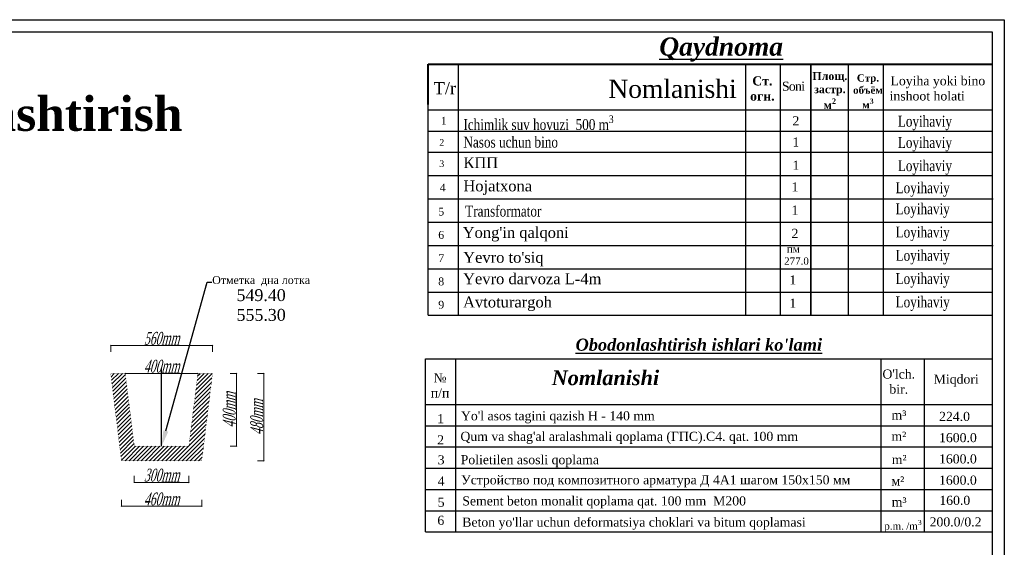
# Model space of a CAD drawing. Extents: x 883 to 364438, y -13 to 4201180.
# Tile 607 of 607: x 364276 to 364438, y 4201012 to 4201098. Entities that reach past the tile are written whole.
import ezdxf
from ezdxf import colors
from ezdxf.entities.mleader import LeaderData, LeaderLine
from ezdxf.math import Vec2, Vec3

# ---------------------------------------------------------------- set-up
doc = ezdxf.new("R2010")
doc.units = 0
doc.header["$LTSCALE"] = 0.5
doc.header["$MEASUREMENT"] = 0
doc.header["$PDMODE"] = 32
doc.header["$PDSIZE"] = 0.3
doc.layers.add('(007) Здания', color=7, linetype='Continuous')
doc.layers.add('ливнеотвод', color=7, linetype='Continuous')
doc.layers.add('.', color=7, linetype='Continuous', lineweight=15)
doc.styles.add('ESKD1', font='times.ttf', dxfattribs={"width": 0.6, "oblique": 15})
doc.styles.get("Standard").update_dxf_attribs({"font": 'times.ttf'})
doc.dimstyles.new('Copy of GENPLAN', dxfattribs={"dimtxt": 1, "dimasz": 0.8, "dimexe": 1.3, "dimexo": 1.5, "dimgap": 0.1, "dimtad": 1, "dimtoh": 1, "dimdec": 1, "dimzin": 0, "dimdsep": 46, "dimtxsty": 'ESKD1', "dimblk1": 'OBLIQUE', "dimblk2": 'OBLIQUE', "dimsah": 1, "dimcen": -1, "dimadec": 0, "dimazin": 1, "dimtfac": 0.75, "dimtdec": 1, "dimtmove": 0, "dimatfit": 2, "dimfxl": 1, "dimtvp": 1.2, "dimlwd": 5, "dimlwe": 5, "dimarcsym": 0})

# ---------------------------------------------------------------- blocks, each defined once
blk = doc.blocks.new('_Oblique')
at = {"color": 0, "linetype": 'ByBlock', "lineweight": -2}
blk.add_line((-0.5, -0.5), (0.5, 0.5), dxfattribs=at)
blk = doc.blocks.new('*D511')
at = {"color": 0, "lineweight": 5, "transparency": 16777216}
for p, q in [((-115.5, -232.66), (-115.5, -231.66)), ((-115.5, -231.66), (-99.61, -231.66)), ((-99.61, -232.66), (-99.61, -231.66))]:
    blk.add_line(p, q, dxfattribs=at)
at = {"layer": 'Defpoints', "color": 0, "lineweight": 30, "transparency": 16777216}
for p in [(-99.61, -231.66), (-115.5, -236.01), (-99.61, -236.01)]:
    blk.add_point(p, dxfattribs=at)
at = {"color": 0, "lineweight": 5, "transparency": 16777216, "xscale": 0.1, "yscale": 0.1, "zscale": 0.1, "rotation": 180}
blk.add_blockref('_Oblique', (-115.5, -231.66), dxfattribs=at)
at = {"color": 0, "lineweight": 5, "transparency": 16777216, "xscale": 0.1, "yscale": 0.1, "zscale": 0.1}
blk.add_blockref('_Oblique', (-99.61, -231.66), dxfattribs=at)
at = {"color": 0, "lineweight": 30, "transparency": 16777216, "insert": (-107.55, -230.54), "char_height": 1, "attachment_point": 5, "style": 'ESKD1'}
blk.add_mtext('{\\H2x;560mm}', dxfattribs=at)
blk = doc.blocks.new('*D512')
at = {"color": 0, "lineweight": 5, "transparency": 16777216}
blk.add_line((-113.23, -236.01), (-101.88, -236.01), dxfattribs=at)
at = {"layer": 'Defpoints', "color": 0, "lineweight": 30, "transparency": 16777216}
for p in [(-113.23, -236.01), (-101.88, -236.01), (-101.88, -236.01)]:
    blk.add_point(p, dxfattribs=at)
at = {"color": 0, "lineweight": 5, "transparency": 16777216, "xscale": 0.1, "yscale": 0.1, "zscale": 0.1, "rotation": 180}
blk.add_blockref('_Oblique', (-113.23, -236.01), dxfattribs=at)
at = {"color": 0, "lineweight": 5, "transparency": 16777216, "xscale": 0.1, "yscale": 0.1, "zscale": 0.1}
blk.add_blockref('_Oblique', (-101.88, -236.01), dxfattribs=at)
at = {"color": 0, "lineweight": 30, "transparency": 16777216, "insert": (-107.55, -234.89), "char_height": 1, "attachment_point": 5, "style": 'ESKD1'}
blk.add_mtext('{\\H2x;400mm}', dxfattribs=at)
blk = doc.blocks.new('*D513')
at = {"color": 0, "lineweight": 5, "transparency": 16777216}
for p, q in [((-92.58, -236.01), (-91.58, -236.01)), ((-91.58, -236.01), (-91.58, -249.63)), ((-92.58, -249.63), (-91.58, -249.63))]:
    blk.add_line(p, q, dxfattribs=at)
at = {"layer": 'Defpoints', "color": 0, "lineweight": 30, "transparency": 16777216}
for p in [(-99.61, -236.01), (-101.29, -249.63), (-91.58, -249.63)]:
    blk.add_point(p, dxfattribs=at)
at = {"color": 0, "lineweight": 5, "transparency": 16777216, "xscale": 0.1, "yscale": 0.1, "zscale": 0.1}
for p, rotation in [((-91.58, -236.01), 90), ((-91.58, -249.63), 270)]:
    blk.add_blockref('_Oblique', p, dxfattribs=dict(at, rotation=rotation))
at = {"color": 0, "lineweight": 30, "transparency": 16777216, "insert": (-92.7, -242.82), "char_height": 1, "attachment_point": 5, "rotation": 90, "style": 'ESKD1'}
blk.add_mtext('{\\H2x;480mm}', dxfattribs=at)
blk = doc.blocks.new('*D514')
at = {"color": 0, "lineweight": 5, "transparency": 16777216}
for p, q in [((-96.88, -236.01), (-95.88, -236.01)), ((-95.88, -247.36), (-95.88, -236.01)), ((-96.88, -247.36), (-95.88, -247.36))]:
    blk.add_line(p, q, dxfattribs=at)
at = {"layer": 'Defpoints', "color": 0, "lineweight": 30, "transparency": 16777216}
for p in [(-101.88, -236.01), (-95.88, -236.01), (-103.3, -247.36)]:
    blk.add_point(p, dxfattribs=at)
at = {"color": 0, "lineweight": 5, "transparency": 16777216, "xscale": 0.1, "yscale": 0.1, "zscale": 0.1}
for p, rotation in [((-95.88, -236.01), 90), ((-95.88, -247.36), 270)]:
    blk.add_blockref('_Oblique', p, dxfattribs=dict(at, rotation=rotation))
at = {"color": 0, "lineweight": 30, "transparency": 16777216, "insert": (-97, -241.69), "char_height": 1, "attachment_point": 5, "rotation": 90, "style": 'ESKD1'}
blk.add_mtext('{\\H2x;400mm}', dxfattribs=at)
blk = doc.blocks.new('*D515')
at = {"color": 0, "lineweight": 5, "transparency": 16777216}
for p, q in [((-113.82, -255.72), (-113.82, -256.72)), ((-101.29, -255.72), (-101.29, -256.72)), ((-113.82, -256.72), (-101.29, -256.72))]:
    blk.add_line(p, q, dxfattribs=at)
at = {"layer": 'Defpoints', "color": 0, "lineweight": 30, "transparency": 16777216}
for p in [(-113.82, -249.63), (-101.29, -249.63), (-101.29, -256.72)]:
    blk.add_point(p, dxfattribs=at)
at = {"color": 0, "lineweight": 5, "transparency": 16777216, "xscale": 0.1, "yscale": 0.1, "zscale": 0.1, "rotation": 180}
blk.add_blockref('_Oblique', (-113.82, -256.72), dxfattribs=at)
at = {"color": 0, "lineweight": 5, "transparency": 16777216, "xscale": 0.1, "yscale": 0.1, "zscale": 0.1}
blk.add_blockref('_Oblique', (-101.29, -256.72), dxfattribs=at)
at = {"color": 0, "lineweight": 30, "transparency": 16777216, "insert": (-107.55, -255.6), "char_height": 1, "attachment_point": 5, "style": 'ESKD1'}
blk.add_mtext('{\\H2x;460mm}', dxfattribs=at)
blk = doc.blocks.new('*D516')
at = {"color": 0, "lineweight": 5, "transparency": 16777216}
for p, q in [((-111.81, -252), (-111.81, -253)), ((-111.81, -253), (-103.3, -253)), ((-103.3, -252), (-103.3, -253))]:
    blk.add_line(p, q, dxfattribs=at)
at = {"layer": 'Defpoints', "color": 0, "lineweight": 30, "transparency": 16777216}
for p in [(-111.81, -247.36), (-103.3, -247.36), (-103.3, -253)]:
    blk.add_point(p, dxfattribs=at)
at = {"color": 0, "lineweight": 5, "transparency": 16777216, "xscale": 0.1, "yscale": 0.1, "zscale": 0.1, "rotation": 180}
blk.add_blockref('_Oblique', (-111.81, -253), dxfattribs=at)
at = {"color": 0, "lineweight": 5, "transparency": 16777216, "xscale": 0.1, "yscale": 0.1, "zscale": 0.1}
blk.add_blockref('_Oblique', (-103.3, -253), dxfattribs=at)
at = {"color": 0, "lineweight": 30, "transparency": 16777216, "insert": (-107.55, -251.88), "char_height": 1, "attachment_point": 5, "style": 'ESKD1'}
blk.add_mtext('{\\H2x;300mm}', dxfattribs=at)
blk = doc.blocks.new('6hy65')
at = {"layer": 'ливнеотвод', "transparency": 33554687}
h = blk.add_hatch(dxfattribs=at)
h.set_pattern_fill('ANSI31', scale=0.141878)
h.set_pattern_definition([(45, (329.9016, 537.40533), (-0.31852568, 0.31852568), [])])
h.paths.add_polyline_path([(-113.23, -236.01), (-115.5, -236.01), (-113.82, -249.63), (-101.29, -249.63), (-99.61, -236.01), (-101.88, -236.01), (-103.3, -247.36), (-111.81, -247.36)])
at = {"layer": 'ливнеотвод', "linetype": 'Continuous', "transparency": 33554687, "const_width": 0.0284}
blk.add_lwpolyline([(-113.23, -236.01), (-115.5, -236.01), (-113.82, -249.63), (-101.29, -249.63), (-99.61, -236.01), (-101.88, -236.01), (-103.3, -247.36), (-111.81, -247.36)], close=True, dxfattribs=at)
at = {"layer": 'ливнеотвод', "linetype": 'Continuous', "transparency": 33554687}
blk.add_lwpolyline([(-107.55, -247.36), (-107.55, -235.24)], dxfattribs=at)
at = {"color": 5, "lineweight": 30}
dim = blk.add_linear_dim(base=(-99.61, -231.66), p1=(-115.5, -236.01), p2=(-99.61, -236.01), angle=0, text='{\\H2x;560mm}', dimstyle='Copy of GENPLAN', dxfattribs=at)
dim.commit()
dim.dimension.update_dxf_attribs({"geometry": '*D511', "text_midpoint": (-107.55, -231.66), "dimtype": 129})
dim = blk.add_aligned_dim(p1=(-113.23, -236.01), p2=(-101.88, -236.01), distance=0, text='{\\H2x;400mm}', dimstyle='Copy of GENPLAN', dxfattribs=at)
dim.commit()
dim.dimension.update_dxf_attribs({"geometry": '*D512', "text_midpoint": (-107.55, -234.89)})
for base, p1, p2, text, picture, middle in [((-95.88, -236.01), (-103.3, -247.36), (-101.88, -236.01), '{\\H2x;400mm}', '*D514', (-97, -241.69)), ((-91.58, -249.63), (-99.61, -236.01), (-101.29, -249.63), '{\\H2x;480mm}', '*D513', (-92.7, -242.82))]:
    dim = blk.add_linear_dim(base=base, p1=p1, p2=p2, angle=90, text=text, dimstyle='Copy of GENPLAN', dxfattribs=at)
    dim.commit()
    dim.dimension.update_dxf_attribs({"geometry": picture, "text_midpoint": middle})
dim = blk.add_linear_dim(base=(-103.3, -253), p1=(-111.81, -247.36), p2=(-103.3, -247.36), text='{\\H2x;300mm}', dimstyle='Copy of GENPLAN', dxfattribs=at)
dim.commit()
dim.dimension.update_dxf_attribs({"geometry": '*D516', "text_midpoint": (-107.55, -251.88)})
dim = blk.add_linear_dim(base=(-101.29, -256.72), p1=(-113.82, -249.63), p2=(-101.29, -249.63), text='{\\H2x;460mm}', dimstyle='Copy of GENPLAN', dxfattribs=at)
dim.commit()
dim.dimension.update_dxf_attribs({"geometry": '*D515', "text_midpoint": (-107.55, -256.72), "dimtype": 128})

msp = doc.modelspace()

# ---------------------------------------------------------------- linework, layer by layer
for p, q in [((364343.29, 4201072.74), (364343.29, 4201091.08)), ((364343.29, 4201049.73), (364343.29, 4201091.08)), ((364348.29, 4201083.58), (364348.29, 4201091.08)), ((364348.29, 4201087.08), (364348.29, 4201090.69)), ((364395.65, 4201049.73), (364395.65, 4201091.08)), ((364401.36, 4201083.58), (364401.36, 4201091.08)), ((364401.36, 4201083.58), (364401.36, 4201091.08)), ((364406.36, 4201083.58), (364406.36, 4201091.08)), ((364406.36, 4201083.58), (364406.36, 4201091.08)), ((364406.36, 4201083.58), (364406.36, 4201091.08)), ((364406.36, 4201083.58), (364406.36, 4201091.08)), ((364406.41, 4201083.58), (364406.41, 4201091.08)), ((364412.52, 4201083.58), (364412.52, 4201091.08)), ((364418.33, 4201083.58), (364418.33, 4201091.08)), ((364418.33, 4201083.58), (364418.33, 4201091.08)), ((364418.33, 4201083.58), (364418.33, 4201091.08)), ((364418.33, 4201083.58), (364418.33, 4201091.08)), ((364418.33, 4201083.58), (364418.33, 4201091.08)), ((364418.33, 4201083.58), (364418.33, 4201091.08)), ((364418.33, 4201083.58), (364418.33, 4201091.08)), ((364418.33, 4201083.58), (364418.33, 4201091.08)), ((364343.29, 4201083.58), (364436.22, 4201083.58)), ((364343.29, 4201083.58), (364436.22, 4201083.58)), ((364343.29, 4201083.58), (364436.22, 4201083.58)), ((364343.29, 4201083.58), (364436.22, 4201083.58)), ((364348.29, 4201065.07), (364348.29, 4201083.58)), ((364348.29, 4201049.73), (364348.29, 4201083.58)), ((364401.36, 4201049.73), (364401.36, 4201083.58)), ((364401.36, 4201049.73), (364401.36, 4201083.58)), ((364406.36, 4201072.74), (364406.36, 4201083.58)), ((364406.36, 4201049.73), (364406.36, 4201083.58)), ((364406.36, 4201072.74), (364406.36, 4201083.58)), ((364406.36, 4201049.73), (364406.36, 4201083.58)), ((364406.41, 4201049.73), (364406.41, 4201083.58)), ((364412.52, 4201049.73), (364412.52, 4201083.58)), ((364418.33, 4201072.74), (364418.33, 4201083.58)), ((364418.33, 4201065.07), (364418.33, 4201083.58)), ((364418.33, 4201072.74), (364418.33, 4201083.58)), ((364418.33, 4201065.07), (364418.33, 4201083.58)), ((364418.33, 4201072.74), (364418.33, 4201083.58)), ((364418.33, 4201065.07), (364418.33, 4201083.58)), ((364418.33, 4201072.74), (364418.33, 4201083.58)), ((364418.33, 4201049.73), (364418.33, 4201083.58)), ((364343.29, 4201080.08), (364436.22, 4201080.08)), ((364343.29, 4201080.08), (364436.22, 4201080.08)), ((364343.29, 4201076.58), (364436.22, 4201076.58)), ((364343.29, 4201076.58), (364436.22, 4201076.58)), ((364343.29, 4201072.74), (364436.23, 4201072.74)), ((364343.29, 4201072.74), (364436.23, 4201072.74)), ((364343.29, 4201068.9), (364436.23, 4201068.9)), ((364343.29, 4201068.9), (364436.36, 4201068.9)), ((364343.29, 4201068.9), (364436.23, 4201068.9)), ((364343.29, 4201068.9), (364436.36, 4201068.9)), ((364343.29, 4201065.07), (364436.23, 4201065.07)), ((364343.29, 4201065.07), (364436.23, 4201065.07)), ((364343.29, 4201061.23), (364436.23, 4201061.23)), ((364343.29, 4201061.23), (364436.36, 4201061.23)), ((364343.29, 4201061.23), (364436.23, 4201061.23)), ((364343.29, 4201061.23), (364436.36, 4201061.23)), ((364343.29, 4201057.4), (364436.23, 4201057.4)), ((364343.29, 4201057.4), (364436.23, 4201057.4)), ((364343.29, 4201053.56), (364436.23, 4201053.56)), ((364343.29, 4201049.73), (364436.23, 4201049.73)), ((364342.84, 4201042.55), (364436.21, 4201042.55)), ((364347.84, 4201014.05), (364347.84, 4201042.55)), ((364417.85, 4201042.55), (364417.85, 4201014.05)), ((364425.01, 4201042.55), (364425.01, 4201014.05)), ((364342.84, 4201035.05), (364436.21, 4201035.05)), ((364342.84, 4201031.55), (364436.21, 4201031.55)), ((364342.84, 4201028.05), (364436.21, 4201028.05)), ((364342.84, 4201024.55), (364436.22, 4201024.55)), ((364342.84, 4201024.55), (364436.21, 4201024.55)), ((364342.84, 4201021.05), (364436.21, 4201021.05)), ((364342.84, 4201017.55), (364436.21, 4201017.55)), ((364342.84, 4201014.05), (364436.21, 4201014.05)), ((364342.84, 4201014.05), (364436.21, 4201014.05))]:
    msp.add_line(p, q)
at = {"lineweight": 40}
msp.add_line((364343.29, 4201084.45), (364343.29, 4201091.08), dxfattribs=at)
at = {"color": 18, "linetype": 'Continuous', "lineweight": 30, "true_color": 0x000000}
for points in [[(364075.11, 4201098.43), (364438.22, 4201098.43), (364438.22, 4200769.59), (364075.11, 4200769.59)], [(364077.11, 4201096.43), (364436.22, 4201096.43), (364436.22, 4200771.59), (364077.11, 4200771.59)]]:
    msp.add_lwpolyline(points, close=True, dxfattribs=at)
at = {"lineweight": 40}
msp.add_lwpolyline([(364343.29, 4201091.08), (364436.22, 4201091.08)], dxfattribs=at)
msp.add_lwpolyline([(364343.29, 4201091.08), (364436.22, 4201091.08)], dxfattribs=at)
at = {"color": 18, "linetype": 'Continuous', "lineweight": 30, "true_color": 0x000000}
msp.add_lwpolyline([(364342.85, 4201014.05), (364342.84, 4201042.55), (364436.22, 4201042.55), (364436.21, 4201014.05)], dxfattribs=at)

# ---------------------------------------------------------------- block references
at = {"layer": '(007) Здания', "color": 5, "linetype": 'Continuous', "lineweight": 30, "xscale": 1.056, "yscale": 1.056, "zscale": 1.056}
msp.add_blockref('6hy65', (364412.93, 4201289.38), dxfattribs=at)

# ---------------------------------------------------------------- texts
at = {"layer": '.', "color": 0, "char_height": 1.5, "width": 55.241, "attachment_point": 1}
for s, insert in [('\\A1;{\\H1.2x;КПП}', (364349.08, 4201075.78)), ('\\A1;{\\H1.2x;Hojatxona}', (364349.08, 4201071.95)), ("\\A1;{\\H1.2x;Yong'in qalqoni}", (364348.97, 4201064.28)), ("\\A1;{\\H1.2x;Yevro to'siq}", (364349.05, 4201060.18)), ('\\A1;{\\H1.2x;Yevro darvoza L-4m}', (364349.03, 4201056.66)), ('\\A1;{\\H1.2x;Avtoturargoh}', (364349.03, 4201052.82))]:
    msp.add_mtext(s, dxfattribs=dict(at, insert=insert))
at = {"layer": '.', "color": 18, "true_color": 0x000000, "insert": (364372.49, 4201040.65), "char_height": 2.424, "width": 61.0313, "attachment_point": 2}
msp.add_mtext('{\\fTimes New Roman|b1|i1|c204|p18;Nomlanishi}', dxfattribs=at)
at = {"color": 0}
for s, insert, char_height, width, attachment_point in [('{\\fTimes New Roman|b1|i1|c204|p18;\\LQaydnoma}', (364391.56, 4201093.51), 3, 92.0561, 5), ('T/r', (364346.03, 4201087.13, -317.35), 2, 92.0561, 5), ('Nomlanishi', (364383.55, 4201087.02, -317.35), 3, 92.0561, 5), ('{\\fTimes New Roman|b1|i0|c204|p18;Ст.\\Pогн.}', (364398.35, 4201089.1), 1.5, 4.9239, 2), ('\\A1;{\\fTimes New Roman|b1|i0|c204|p18;Площ.\\Pзастр.\\Pм\\H0.7x;\\S2^ ;}', (364409.48, 4201089.79), 1.3, 7.2342, 2), ('\\A1;{\\fTimes New Roman|b1|i0|c204|p18;Стр.\\Pобъём\\Pм\\H0.7x;\\S3^ ;}', (364415.75, 4201089.43), 1.2, 4.1112, 2), ('\\pi0.15156;{\\H1.2x;Loyiha yoki bino inshoot holati}', (364419.32, 4201089.12), 1.25, 16.2343, 1), ('{\\H1.2x;\\T0.9;Soni}', (364401.58, 4201088.22), 1.25, 4.7558, 1), ('1', (364345.36, 4201082.42), 1.3, 2.5046, 1), ('\\A1;{\\W0.8;Ichimlik suv hovuzi  500 m\\H0.7x;\\S3^ ;}', (364349.09, 4201082.67), 1.8, 53.8902, 1), ('{\\H1.2x;2}', (364403.31, 4201082.53), 1.25, 4.1201, 1), ('{\\W0.8;Loyihaviy}', (364420.67, 4201082.61), 1.8, 53.8902, 1), ('2 ', (364345.1, 4201078.76), 1.1, 2.5046, 1), ('\\A1;{\\W0.8;Nasos uchun bino}', (364349.09, 4201079.17), 1.8, 53.8902, 1), ('{\\H1.2x;1}', (364403.31, 4201079.03), 1.25, 4.1201, 1), ('{\\W0.8;Loyihaviy}', (364420.67, 4201079.11), 1.8, 53.8902, 1), ('{\\W0.8;Loyihaviy}', (364420.67, 4201075.28), 1.8, 53.8902, 1), ('3 ', (364345.1, 4201075.26), 1.1, 2.5046, 1), ('{\\H1.2x;1}', (364403.31, 4201075.2), 1.25, 4.1201, 1), ('4', (364345.19, 4201071.43), 1.3, 2.5046, 1), ('{\\H1.2x;1}', (364403.16, 4201071.65), 1.25, 4.1201, 1), ('{\\W0.8;Loyihaviy}', (364420.3, 4201071.65), 1.8, 53.8902, 1), ('5', (364344.94, 4201067.47), 1.3, 2.5046, 1), ('\\A1;{\\W0.8;Transformator}', (364349.38, 4201067.8), 1.8, 53.8902, 1), ('{\\H1.2x;1}', (364403.16, 4201067.81), 1.25, 4.1201, 1), ('{\\W0.8;Loyihaviy}', (364420.3, 4201068.18), 1.8, 53.8902, 1), ('{\\W0.8;Loyihaviy}', (364420.3, 4201064.35), 1.8, 53.8902, 1), ('6', (364344.94, 4201063.63), 1.3, 2.5046, 1), ('{\\H1.2x;2}', (364403.16, 4201063.98), 1.25, 4.1201, 1), ('{\\H1.2x; пм\\P277.0}', (364401.94, 4201061.27), 1, 3.2961, 1), ('7', (364344.94, 4201059.79), 1.3, 2.5046, 1), ('{\\W0.8;Loyihaviy}', (364420.3, 4201060.51), 1.8, 53.8902, 1), ('8', (364344.94, 4201055.96), 1.3, 2.5046, 1), ('{\\H1.2x;1}', (364402.8, 4201056.31), 1.25, 4.1201, 1), ('{\\W0.8;Loyihaviy}', (364420.3, 4201056.68), 1.8, 53.8902, 1), ('{\\W0.8;Loyihaviy}', (364420.3, 4201052.84), 1.8, 53.8902, 1), ('9', (364344.94, 4201052.12), 1.3, 2.5046, 1), ('{\\H1.2x;1}', (364402.8, 4201052.47), 1.25, 4.1201, 1), ('m³', (364419.64, 4201034.06), 1.5, 10.218, 1), ('m²', (364419.63, 4201030.56), 1.5, 10.218, 1), ('m²', (364419.68, 4201026.73), 1.5, 10.218, 1), ('{\\fTimes New Roman|b0|i0|c204|p18;м²}', (364419.63, 4201023.19), 1.5, 10.218, 1), ('m³', (364419.67, 4201019.73), 1.5, 10.218, 1), ('\\A1;\\pi-3.6,l4.8,t4.8;p.m.^I/m{\\H0.7x;\\S3^ ;}', (364417.26, 4201016.03), 1.2, 10.218, 1)]:
    msp.add_mtext(s, dxfattribs=dict(at, insert=insert, char_height=char_height, width=width, attachment_point=attachment_point))
for s, insert, char_height, width, attachment_point in [("{\\fTimes New Roman|b1|i1|c204|p18;\\LObodonlashtirish ishlari ko'lami}", (364387.88, 4201044.88), 2, 55.7271, 5), ('{\\fTimes New Roman|b0|i0|c204|p18;№\\Pп/п}', (364345.24, 4201040.19), 1.5, 4.7027, 2), ("O'lch.\\Pbir.", (364420.83, 4201040.81), 1.5, 7.6822, 2), ('Miqdori', (364426.58, 4201039.97), 1.5, 7.6822, 1), ('{\\fTimes New Roman|b0|i0|c0|p18;1}', (364344.77, 4201033.46), 1.5, 5.0899, 1), (" Yo'l asos tagini qazish Н - 140 mm", (364348.12, 4201033.93), 1.5, 59.9239, 1), ('224.0', (364427.47, 4201033.83), 1.5, 6.8248, 1), ('{\\fTimes New Roman|b0|i0|c0|p18;2}', (364344.77, 4201029.96), 1.5, 5.0899, 1), ("Qum va shag'al aralashmali qoplama (ГПС).C4. qat. 100 mm ", (364348.6, 4201030.54), 1.5, 65.9367, 1), ('1600.0', (364427.46, 4201030.33), 1.5, 6.8248, 1), ('Polietilen asosli qoplama  ', (364348.64, 4201026.7), 1.5, 65.9367, 1), ('1600.0', (364427.46, 4201026.83), 1.5, 6.8248, 1), ('{\\fTimes New Roman|b0|i0|c0|p18;3}', (364344.85, 4201026.68), 1.5, 6.8589, 1), ('{\\fTimes New Roman|b0|i0|c204|p18;Устройство под композитного арматура Д 4А1 шагом 150х150 мм}', (364348.7, 4201023.38), 1.5, 62.7946, 1), ('4', (364344.85, 4201023.18), 1.5, 6.8589, 1), ('1600.0', (364427.46, 4201023.33), 1.5, 6.8248, 1), ('5', (364344.85, 4201019.68), 1.5, 6.8589, 1), ('Sement beton monalit qoplama qat. 100 mm  M200', (364348.9, 4201019.91), 1.5, 56.4823, 1), ('\\pt3;160.0', (364427.51, 4201020), 1.5, 6.8248, 1), ('6', (364344.8, 4201016.71), 1.5, 6.8589, 1), ("Beton yo'llar uchun deformatsiya choklari va bitum qoplamasi", (364348.9, 4201016.41), 1.5, 57.9484, 1), ('\\A1;\\pt3;200.0/0.2', (364425.91, 4201016.45), 1.5, 6.8248, 1)]:
    msp.add_mtext(s, dxfattribs=dict(insert=insert, char_height=char_height, width=width, attachment_point=attachment_point))

# ---------------------------------------------------------------- next in the draw order: texts
at = {"color": 0, "insert": (364223.88, 4201082.89), "char_height": 5.6305, "width": 155.8387, "attachment_point": 5, "bg_fill": 3, "box_fill_scale": 1.5, "bg_fill_color": 256, "bg_fill_transparency": 0}
msp.add_mtext("{\\fTimes New Roman|b1|i0|c204|p18;\\C5;Obodonlashtirish va Ko'kalamzorlashtirish  }", dxfattribs=at)

# ---------------------------------------------------------------- next in the draw order: leaders
at = {"lineweight": 30, "ltscale": 3}
ml = msp.add_multileader_mtext('Standard', dxfattribs=at)
ml.set_content('{\\H0.66667x;\\C5;Отметка  дна лотка\\H1.5x;\\C1;\\P\\H1x;549.40\\P\\pq*;\\C256;555.30}', color=256)
ml.set_leader_properties(color=5)
ml.build(insert=Vec2(0, 0))
ml.multileader.update_dxf_attribs({"text_right_attachment_type": 6, "dogleg_length": 0.36, "arrow_head_size": 2.6})
ctx = ml.context
ctx.base_point, ctx.char_height, ctx.arrow_head_size, ctx.landing_gap_size, ctx.plane_origin, ctx.plane_x_axis, ctx.plane_y_axis = Vec3(364307.62, 4201055.2), 1.951, 2.6, 0.293, Vec3(364248.72, 4201036.55), Vec3(1, 0.000882), Vec3(-0.000882, 1)
ctx.right_attachment, ctx.text_align_type = 6, 1
notes = []
notes.append((ctx, [(0, (1, 1, 0), (364306.84, 4201055.2), (1, 0.000882), 0.772, [(0, [(364299.35, 4201028.17)], 0, [])])]))
ctx.mtext.insert, ctx.mtext.text_direction, ctx.mtext.rotation, ctx.mtext.width, ctx.mtext.alignment, ctx.mtext.flow_direction = Vec3(364315.75, 4201056.2), Vec3(1, 0.000882), 0.000882, 16.0024, 2, 5
ctx.mtext.has_bg_fill, ctx.mtext.bg_color, ctx.mtext.bg_scale_factor, ctx.mtext.bg_transparency, ctx.mtext.use_window_bg_color = 1, -1027028792, 1.5, 0, 1
for ctx, leaders in notes:
    for number, flags, end, landing, length, lines in leaders:
        leader = LeaderData()
        leader.index, (leader.has_last_leader_line, leader.has_dogleg_vector, leader.attachment_direction) = number, flags
        leader.last_leader_point, leader.dogleg_vector, leader.dogleg_length = Vec3(end), Vec3(landing), length
        for number, points, colour, breaks in lines:
            line = LeaderLine()
            line.index, line.vertices, line.color, line.breaks = number, Vec3.list(points), colors.encode_raw_color(colour), breaks
            leader.lines.append(line)
        ctx.leaders.append(leader)

doc.saveas('drawing.dxf')
